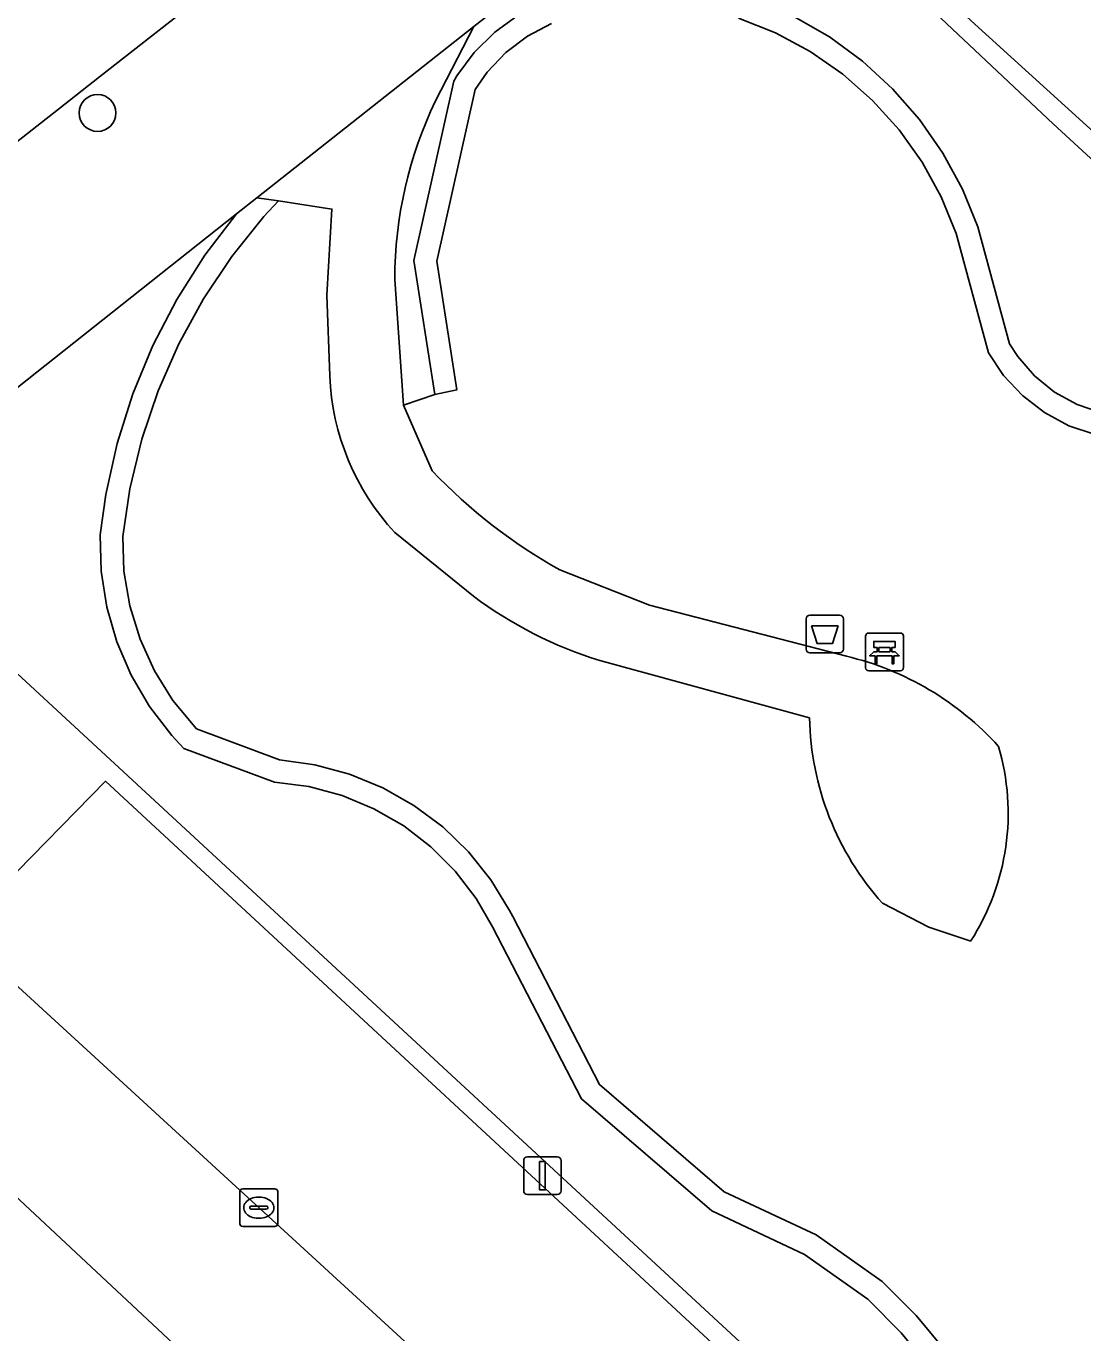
# Model space of a CAD drawing. Extents: x 159217 to 160349, y 381246 to 382172.
# Drawn here: x 159861.49 to 159889.49, y 381798.65 to 381833.29 of the extents above; entities that cross this region are included whole.
import ezdxf

# ---------------------------------------------------------------- set-up
doc = ezdxf.new("R2010")
doc.units = 0
for name, color, linetype in [('IMGEO_Afvalbak', 7, 'Continuous'), ('IMGEO_Bank', 7, 'Continuous'), ('IMGEO_Boom', 7, 'Continuous'), ('IMGEO_Groenvoorziening', 7, 'Continuous'), ('IMGEO_Haag', 7, 'Continuous'), ('IMGEO_Kolk', 7, 'Continuous'), ('IMGEO_Lichtmast', 7, 'Continuous'), ('IMGEO_Parkeervlak_open', 7, 'Continuous'), ('IMGEO_Rijbaan_lokaal_open', 7, 'Continuous'), ('IMGEO_Voetpad_halfverhard', 7, 'Continuous'), ('IMGEO_Voetpad_open', 7, 'Continuous')]:
    doc.layers.add(name, color=color, linetype=linetype)

msp = doc.modelspace()

# ---------------------------------------------------------------- linework, layer by layer
at = {"layer": 'IMGEO_Afvalbak'}
for p, q in [((159882.155, 381816.78), (159882.155, 381817.58)), ((159882.155, 381817.58), (159882.155, 381816.78)), ((159882.255, 381817.68), (159883.045, 381817.68)), ((159883.045, 381817.68), (159882.255, 381817.68)), ((159883.145, 381817.58), (159883.145, 381816.78)), ((159883.145, 381816.78), (159883.145, 381817.58)), ((159883.045, 381816.68), (159882.255, 381816.68)), ((159882.255, 381816.68), (159883.045, 381816.68))]:
    msp.add_line(p, q, dxfattribs=at)
msp.add_lwpolyline([(159882.298, 381817.394), (159883.002, 381817.394), (159882.853, 381816.924), (159882.447, 381816.924), (159882.298, 381817.394)], dxfattribs=at)
for centre, start, end in [((159882.255, 381817.58), 90, 180), ((159882.255, 381817.58), 90, 180), ((159883.045, 381817.58), 0, 90), ((159883.045, 381817.58), 360, 90), ((159882.255, 381816.78), 180, 270), ((159882.255, 381816.78), 180, 270), ((159883.045, 381816.78), 270, 0), ((159883.045, 381816.78), 270, 0)]:
    msp.add_arc(centre, 0.1, start, end, dxfattribs=at)
at = {"layer": 'IMGEO_Bank'}
for p, q in [((159883.733, 381816.281), (159883.733, 381817.122)), ((159883.733, 381817.122), (159883.733, 381816.281)), ((159883.808, 381817.206), (159884.649, 381817.206)), ((159884.649, 381817.206), (159883.808, 381817.206)), ((159884.733, 381817.131), (159884.733, 381816.29)), ((159884.733, 381816.29), (159884.733, 381817.131)), ((159884.042, 381816.712), (159884.042, 381816.818)), ((159884.086, 381816.818), (159884.086, 381816.712)), ((159884.374, 381816.824), (159884.092, 381816.824)), ((159884.38, 381816.712), (159884.38, 381816.818)), ((159884.424, 381816.818), (159884.424, 381816.712)), ((159884.43, 381816.604), (159884.037, 381816.604)), ((159884.092, 381816.706), (159884.374, 381816.706)), ((159884.658, 381816.206), (159883.817, 381816.206)), ((159883.817, 381816.206), (159884.658, 381816.206))]:
    msp.add_line(p, q, dxfattribs=at)
for points in [[(159884.036, 381816.824), (159883.95, 381816.824), (159883.95, 381816.985), (159884.513, 381816.985), (159884.513, 381816.824), (159884.43, 381816.824)], [(159883.98, 381816.604), (159883.838, 381816.604), (159883.95, 381816.706), (159884.036, 381816.706)], [(159884.03, 381816.597), (159884.03, 381816.39), (159883.987, 381816.39), (159883.987, 381816.597)], [(159884.43, 381816.706), (159884.513, 381816.706), (159884.625, 381816.604), (159884.486, 381816.604)], [(159884.48, 381816.597), (159884.48, 381816.39), (159884.436, 381816.39), (159884.436, 381816.597)]]:
    msp.add_lwpolyline(points, dxfattribs=at)
for centre, radius, start, end in [((159883.811, 381817.128), 0.0779, 92.4484, 184.2845), ((159883.811, 381817.128), 0.0779, 92.4484, 184.2845), ((159884.655, 381817.128), 0.0779, 2.4484, 94.2845), ((159884.655, 381817.128), 0.0779, 2.4484, 94.2845), ((159884.035, 381816.817), 0.00671, 2.8957, 87.1043), ((159884.092, 381816.817), 0.00671, 92.8957, 177.1043), ((159884.374, 381816.817), 0.00671, 2.8957, 87.1043), ((159884.431, 381816.817), 0.00671, 92.8957, 177.1043), ((159883.98, 381816.597), 0.00671, 2.8957, 87.1043), ((159884.037, 381816.597), 0.00671, 92.8957, 177.1043), ((159884.035, 381816.713), 0.00671, 272.8957, 357.1043), ((159884.092, 381816.713), 0.00671, 182.8957, 267.1043), ((159884.374, 381816.713), 0.00671, 272.8957, 357.1043), ((159884.431, 381816.713), 0.00671, 182.8957, 267.1043), ((159884.429, 381816.597), 0.00671, 2.8957, 87.1043), ((159884.486, 381816.597), 0.00671, 92.8957, 177.1043), ((159883.811, 381816.284), 0.0779, 182.4484, 274.2845), ((159883.811, 381816.284), 0.0779, 182.4484, 274.2845), ((159884.655, 381816.284), 0.0779, 272.4484, 4.2845), ((159884.655, 381816.284), 0.0779, 272.4484, 4.2845)]:
    msp.add_arc(centre, radius, start, end, dxfattribs=at)
at = {"layer": 'IMGEO_Boom'}
msp.add_circle((159863.384, 381830.99), 0.489, dxfattribs=at)
at = {"layer": 'IMGEO_Groenvoorziening'}
for points in [[(159912.887, 381812.621), (159910.756, 381810.27), (159896.655, 381823.374), (159888.7, 381830.703), (159880.242, 381838.676), (159873.353, 381833.285), (159872.336, 381831.31)], [(159871.258, 381826.578), (159871.486, 381823.244), (159872.324, 381823.527), (159871.763, 381827.078), (159872.822, 381831.836), (159872.907, 381831.978), (159873.363, 381832.596), (159873.909, 381833.136), (159874.532, 381833.584)], [(159875.414, 381833.362), (159874.775, 381833.029), (159874.201, 381832.594), (159873.706, 381832.07), (159873.387, 381831.613), (159872.373, 381827.059), (159872.906, 381823.656), (159872.324, 381823.527), (159871.486, 381823.244), (159872.252, 381821.505)], [(159874.532, 381833.584), (159873.909, 381833.136), (159873.363, 381832.596), (159872.907, 381831.978), (159872.822, 381831.836), (159871.763, 381827.078), (159872.324, 381823.527), (159872.906, 381823.656), (159872.373, 381827.059), (159873.387, 381831.613), (159873.706, 381832.07), (159874.201, 381832.594), (159874.775, 381833.029), (159875.414, 381833.362)], [(159880.366, 381833.508), (159881.341, 381833.118), (159882.266, 381832.618), (159883.127, 381832.017), (159883.915, 381831.321), (159884.618, 381830.54), (159885.227, 381829.684), (159885.735, 381828.765), (159886.135, 381827.793), (159886.986, 381824.637), (159887.388, 381824.034), (159887.889, 381823.498), (159888.471, 381823.05), (159889.117, 381822.702), (159889.812, 381822.465)], [(159889.812, 381822.465), (159889.117, 381822.702), (159888.471, 381823.05), (159887.889, 381823.498), (159887.388, 381824.034), (159886.986, 381824.637), (159886.135, 381827.793), (159885.735, 381828.765), (159885.227, 381829.684), (159884.618, 381830.54), (159883.915, 381831.321), (159883.127, 381832.017), (159882.266, 381832.618), (159881.341, 381833.118), (159880.366, 381833.508)], [(159889.984, 381823.039), (159889.338, 381823.26), (159888.74, 381823.59), (159888.209, 381824.02), (159887.762, 381824.535), (159887.546, 381824.867), (159886.709, 381827.97), (159886.3, 381828.974), (159885.782, 381829.928), (159885.162, 381830.818), (159884.448, 381831.634), (159883.648, 381832.367), (159882.772, 381833.006), (159881.831, 381833.546)], [(159881.831, 381833.546), (159882.772, 381833.006), (159883.648, 381832.367), (159884.448, 381831.634), (159885.162, 381830.818), (159885.782, 381829.928), (159886.3, 381828.974), (159886.709, 381827.97), (159887.546, 381824.867), (159887.762, 381824.535), (159888.209, 381824.02), (159888.74, 381823.59), (159889.338, 381823.26), (159889.984, 381823.039)], [(159885.893, 381798.124), (159885.075, 381799.112), (159884.168, 381800.02), (159882.421, 381801.257), (159879.987, 381802.396), (159876.686, 381805.236), (159874.384, 381809.69), (159874.301, 381809.851), (159873.805, 381810.661), (159873.211, 381811.403), (159872.528, 381812.064), (159871.768, 381812.633), (159870.941, 381813.102), (159870.062, 381813.464), (159869.145, 381813.712), (159868.204, 381813.842), (159866.006, 381814.662), (159865.382, 381815.418), (159864.893, 381816.203), (159864.51, 381817.045), (159864.239, 381817.929), (159864.085, 381818.841), (159864.05, 381819.765), (159864.241, 381821.024), (159864.558, 381822.343), (159864.991, 381823.629), (159865.535, 381824.872), (159866.187, 381826.062), (159866.942, 381827.189), (159867.793, 381828.246), (159868.175, 381828.658), (159867.603, 381828.744), (159867.064, 381828.317), (159866.225, 381827.218), (159865.484, 381826.05), (159864.847, 381824.823), (159864.318, 381823.545), (159863.903, 381822.226), (159863.603, 381820.876), (159863.451, 381819.806), (159863.481, 381818.844), (159863.631, 381817.894), (159863.898, 381816.969), (159864.277, 381816.085), (159864.764, 381815.255), (159865.35, 381814.491), (159865.669, 381814.147), (159868.076, 381813.25), (159868.981, 381813.133), (159869.862, 381812.897), (159870.705, 381812.549), (159871.495, 381812.093), (159872.218, 381811.537), (159872.862, 381810.891), (159873.416, 381810.166), (159873.849, 381809.419), (159876.207, 381804.857), (159879.658, 381801.887), (159882.118, 381800.736), (159883.791, 381799.552), (159884.675, 381798.66), (159885.469, 381797.688)], [(159869.534, 381824.023), (159869.461, 381826.163), (159869.594, 381828.444), (159868.175, 381828.658), (159867.793, 381828.246), (159866.942, 381827.189), (159866.187, 381826.062), (159865.535, 381824.872), (159864.991, 381823.629), (159864.558, 381822.343), (159864.241, 381821.024), (159864.05, 381819.765), (159864.085, 381818.841), (159864.239, 381817.929), (159864.51, 381817.045), (159864.893, 381816.203), (159865.382, 381815.418), (159866.006, 381814.662), (159868.204, 381813.842), (159869.145, 381813.712), (159870.062, 381813.464), (159870.941, 381813.102), (159871.768, 381812.633), (159872.528, 381812.064), (159873.211, 381811.403), (159873.805, 381810.661), (159874.301, 381809.851), (159874.384, 381809.69), (159876.686, 381805.236), (159879.987, 381802.396), (159882.421, 381801.257), (159884.168, 381800.02), (159885.075, 381799.112), (159885.893, 381798.124)], [(159885.469, 381797.688), (159884.675, 381798.66), (159883.791, 381799.552), (159882.118, 381800.736), (159879.658, 381801.887), (159876.207, 381804.857), (159873.849, 381809.419), (159873.416, 381810.166), (159872.862, 381810.891), (159872.218, 381811.537), (159871.495, 381812.093), (159870.705, 381812.549), (159869.862, 381812.897), (159868.981, 381813.133), (159868.076, 381813.25), (159865.669, 381814.147), (159865.35, 381814.491), (159864.764, 381815.255), (159864.277, 381816.085), (159863.898, 381816.969), (159863.631, 381817.894), (159863.481, 381818.844), (159863.451, 381819.806), (159863.603, 381820.876), (159863.903, 381822.226), (159864.318, 381823.545), (159864.847, 381824.823), (159865.484, 381826.05), (159866.225, 381827.218), (159867.064, 381828.317), (159860.232, 381822.905)], [(159873.342, 381818.185), (159871.259, 381819.869)], [(159857.487, 381819.613), (159889.337, 381790.147), (159885.563, 381786.183), (159885.473, 381786.053), (159885.395, 381785.916), (159885.33, 381785.772), (159885.278, 381785.623), (159885.239, 381785.47), (159885.214, 381785.314), (159885.203, 381785.157), (159885.207, 381784.999), (159885.224, 381784.842), (159885.255, 381784.687), (159885.3, 381784.536), (159885.359, 381784.389), (159885.416, 381784.273), (159888.474, 381781.541), (159914.045, 381807.475)], [(159875.628, 381818.88), (159878.008, 381817.947), (159883.223, 381816.592)], [(159882.248, 381814.958), (159876.687, 381816.476)], [(159886.516, 381809.038), (159885.405, 381809.408), (159884.179, 381810.043)]]:
    msp.add_lwpolyline(points, dxfattribs=at)
msp.add_lwpolyline([(159868.497, 381795.466), (159858.477, 381804.83), (159854.243, 381800.238), (159852.037, 381802.271), (159856.308, 381806.857), (159854.533, 381808.516), (159853.599, 381809.162), (159852.558, 381809.614), (159845.153, 381803.609), (159856.038, 381793.481), (159867.103, 381783.184), (159878.104, 381772.948), (159870.993, 381765.25), (159871.741, 381764.412), (159885.976, 381779.132), (159880.254, 381784.48), (159876.033, 381779.938), (159873.874, 381781.948), (159878.074, 381786.517), (159870.673, 381793.433), (159866.474, 381788.854), (159864.295, 381790.881)], close=True, dxfattribs=at)
for centre, radius, start, end in [((159882.23, 381826.567), 10.972, 154.3889, 179.944), ((159876.066, 381824.3), 6.538, 182.4304, 222.6722), ((159882.626, 381831.364), 14.312, 223.5407, 240.7257), ((159879.955, 381827), 11.02, 233.124, 252.75), ((159881.397, 381808.92), 7.886, 42.0393, 76.6118), ((159889.818, 381815.095), 7.571, 181.0395, 221.8582), ((159881.226, 381812.428), 6.283, 327.3421, 16.3883)]:
    msp.add_arc(centre, radius, start, end, dxfattribs=at)
at = {"layer": 'IMGEO_Haag'}
for points in [[(159874.532, 381833.584), (159873.909, 381833.136), (159873.363, 381832.596), (159872.907, 381831.978), (159872.822, 381831.836), (159871.763, 381827.078), (159872.324, 381823.527), (159872.906, 381823.656), (159872.373, 381827.059), (159873.387, 381831.613), (159873.706, 381832.07), (159874.201, 381832.594), (159874.775, 381833.029), (159875.414, 381833.362)], [(159880.366, 381833.508), (159881.341, 381833.118), (159882.266, 381832.618), (159883.127, 381832.017), (159883.915, 381831.321), (159884.618, 381830.54), (159885.227, 381829.684), (159885.735, 381828.765), (159886.135, 381827.793), (159886.986, 381824.637), (159887.388, 381824.034), (159887.889, 381823.498), (159888.471, 381823.05), (159889.117, 381822.702), (159889.812, 381822.465)], [(159889.984, 381823.039), (159889.338, 381823.26), (159888.74, 381823.59), (159888.209, 381824.02), (159887.762, 381824.535), (159887.546, 381824.867), (159886.709, 381827.97), (159886.3, 381828.974), (159885.782, 381829.928), (159885.162, 381830.818), (159884.448, 381831.634), (159883.648, 381832.367), (159882.772, 381833.006), (159881.831, 381833.546)], [(159885.893, 381798.124), (159885.075, 381799.112), (159884.168, 381800.02), (159882.421, 381801.257), (159879.987, 381802.396), (159876.686, 381805.236), (159874.384, 381809.69), (159874.301, 381809.851), (159873.805, 381810.661), (159873.211, 381811.403), (159872.528, 381812.064), (159871.768, 381812.633), (159870.941, 381813.102), (159870.062, 381813.464), (159869.145, 381813.712), (159868.204, 381813.842), (159866.006, 381814.662), (159865.382, 381815.418), (159864.893, 381816.203), (159864.51, 381817.045), (159864.239, 381817.929), (159864.085, 381818.841), (159864.05, 381819.765), (159864.241, 381821.024), (159864.558, 381822.343), (159864.991, 381823.629), (159865.535, 381824.872), (159866.187, 381826.062), (159866.942, 381827.189), (159867.793, 381828.246), (159868.175, 381828.658), (159867.603, 381828.744), (159867.064, 381828.317), (159866.225, 381827.218), (159865.484, 381826.05), (159864.847, 381824.823), (159864.318, 381823.545), (159863.903, 381822.226), (159863.603, 381820.876), (159863.451, 381819.806), (159863.481, 381818.844), (159863.631, 381817.894), (159863.898, 381816.969), (159864.277, 381816.085), (159864.764, 381815.255), (159865.35, 381814.491), (159865.669, 381814.147), (159868.076, 381813.25), (159868.981, 381813.133), (159869.862, 381812.897), (159870.705, 381812.549), (159871.495, 381812.093), (159872.218, 381811.537), (159872.862, 381810.891), (159873.416, 381810.166), (159873.849, 381809.419), (159876.207, 381804.857), (159879.658, 381801.887), (159882.118, 381800.736), (159883.791, 381799.552), (159884.675, 381798.66), (159885.469, 381797.688)]]:
    msp.add_lwpolyline(points, dxfattribs=at)
at = {"layer": 'IMGEO_Kolk'}
for p, q in [((159867.156, 381801.547), (159867.156, 381802.399)), ((159867.231, 381802.473), (159868.083, 381802.473)), ((159867.644, 381802.253), (159867.669, 381802.253)), ((159868.157, 381802.399), (159868.157, 381801.547)), ((159867.415, 381801.967), (159867.415, 381801.979)), ((159867.853, 381801.93), (159867.455, 381801.93)), ((159867.458, 381802.016), (159867.856, 381802.016)), ((159867.899, 381801.979), (159867.899, 381801.967)), ((159867.667, 381801.693), (159867.642, 381801.693)), ((159868.083, 381801.473), (159867.231, 381801.473))]:
    msp.add_line(p, q, dxfattribs=at)
for points in [[(159867.156, 381801.547), (159867.156, 381802.399)], [(159867.231, 381802.473), (159868.083, 381802.473)], [(159868.157, 381802.399), (159868.157, 381801.547)], [(159868.083, 381801.473), (159867.231, 381801.473)]]:
    msp.add_lwpolyline(points, dxfattribs=at)
for centre, radius, start, end in [((159867.233, 381802.397), 0.0765, 91.552, 178.448), ((159867.233, 381802.397), 0.0765, 91.552, 178.448), ((159868.081, 381802.397), 0.0765, 1.552, 88.448), ((159868.081, 381802.397), 0.0765, 1.552, 88.448), ((159867.455, 381801.976), 0.0403, 85.8775, 175.7526), ((159867.452, 381801.966), 0.0366, 178.938, 274.7102), ((159867.856, 381801.973), 0.043, 264.8664, 352.4533), ((159867.86, 381801.978), 0.0386, 1.7309, 96.639), ((159867.233, 381801.549), 0.0765, 181.552, 268.448), ((159867.233, 381801.549), 0.0765, 181.552, 268.448), ((159868.081, 381801.549), 0.0765, 271.552, 358.448), ((159868.081, 381801.549), 0.0765, 271.552, 358.448)]:
    msp.add_arc(centre, radius, start, end, dxfattribs=at)
for centre, major_axis, ratio, start_param, end_param in [((159867.643, 381801.973), (-0.387, 0.002), 0.722429, 4.712389, 7.853982), ((159867.668, 381801.973), (-0.39, 0.002), 0.717154, 1.570796, 4.712389)]:
    msp.add_ellipse(centre, major_axis=major_axis, ratio=ratio, start_param=start_param, end_param=end_param, dxfattribs=at)
at = {"layer": 'IMGEO_Lichtmast'}
for p, q in [((159874.674, 381802.421), (159874.674, 381803.221)), ((159874.674, 381803.221), (159874.674, 381802.421)), ((159874.774, 381803.321), (159875.564, 381803.321)), ((159875.564, 381803.321), (159874.774, 381803.321)), ((159875.664, 381803.221), (159875.664, 381802.421)), ((159875.664, 381802.421), (159875.664, 381803.221)), ((159875.564, 381802.321), (159874.774, 381802.321)), ((159874.774, 381802.321), (159875.564, 381802.321))]:
    msp.add_line(p, q, dxfattribs=at)
msp.add_lwpolyline([(159875.094, 381803.196), (159875.244, 381803.196), (159875.244, 381802.446), (159875.094, 381802.446), (159875.094, 381803.196)], dxfattribs=at)
for centre, start, end in [((159874.774, 381803.221), 90, 180), ((159874.774, 381803.221), 90, 180), ((159875.564, 381803.221), 0, 90), ((159875.564, 381803.221), 360, 90), ((159874.774, 381802.421), 180, 270), ((159874.774, 381802.421), 180, 270), ((159875.564, 381802.421), 270, 0), ((159875.564, 381802.421), 270, 0)]:
    msp.add_arc(centre, 0.1, start, end, dxfattribs=at)
at = {"layer": 'IMGEO_Parkeervlak_open'}
for points in [[(159875.724, 381841.584), (159870.514, 381837.498), (159871.137, 381836.702), (159869.978, 381835.793), (159869.355, 381836.589), (159863.44, 381831.95), (159862.35, 381831.095), (159855.41, 381825.652)], [(159860.232, 381822.905), (159867.064, 381828.317), (159867.603, 381828.744), (159873.353, 381833.285), (159880.242, 381838.676)], [(159886.815, 381836.956), (159884.919, 381834.949), (159886.528, 381833.435), (159893.595, 381827.017), (159910.929, 381811.015), (159912.663, 381813.097)]]:
    msp.add_lwpolyline(points, dxfattribs=at)
msp.add_lwpolyline([(159859.685, 381809.285), (159884.961, 381786.098), (159885.291, 381786.48), (159888.672, 381790.031), (159863.597, 381813.276)], close=True, dxfattribs=at)
at = {"layer": 'IMGEO_Rijbaan_lokaal_open'}
for points in [[(159855.267, 381825.54), (159855.41, 381825.652), (159862.35, 381831.095), (159863.44, 381831.95), (159869.355, 381836.589), (159870.514, 381837.498), (159875.724, 381841.584)], [(159858.477, 381804.83), (159868.497, 381795.466), (159870.673, 381793.433), (159878.074, 381786.517), (159880.254, 381784.48), (159885.976, 381779.132), (159888.113, 381781.173), (159885.105, 381784.115), (159885.062, 381784.166), (159884.975, 381784.285), (159884.898, 381784.411), (159884.834, 381784.544), (159884.781, 381784.682), (159884.741, 381784.824), (159884.713, 381784.969), (159884.699, 381785.116), (159884.698, 381785.263), (159884.71, 381785.41), (159884.735, 381785.556), (159884.773, 381785.698), (159884.824, 381785.837), (159884.886, 381785.971), (159884.961, 381786.098), (159859.685, 381809.285)]]:
    msp.add_lwpolyline(points, dxfattribs=at)
at = {"layer": 'IMGEO_Voetpad_halfverhard'}
for points in [[(159872.336, 381831.31), (159873.353, 381833.285), (159867.603, 381828.744), (159868.175, 381828.658), (159869.594, 381828.444), (159869.461, 381826.163), (159869.534, 381824.023)], [(159872.252, 381821.505), (159871.486, 381823.244), (159871.258, 381826.578)], [(159871.259, 381819.869), (159873.342, 381818.185)], [(159883.223, 381816.592), (159878.008, 381817.947), (159875.628, 381818.88)], [(159876.687, 381816.476), (159882.248, 381814.958)], [(159884.179, 381810.043), (159885.405, 381809.408), (159886.516, 381809.038)]]:
    msp.add_lwpolyline(points, dxfattribs=at)
for centre, radius, start, end in [((159882.23, 381826.567), 10.972, 154.3889, 179.944), ((159876.066, 381824.3), 6.538, 182.4304, 222.6722), ((159882.626, 381831.364), 14.312, 223.5407, 240.7257), ((159879.955, 381827), 11.02, 233.124, 252.75), ((159881.397, 381808.92), 7.886, 42.0393, 76.6118), ((159889.818, 381815.095), 7.571, 181.0395, 221.8582), ((159881.226, 381812.428), 6.283, 327.3421, 16.3883)]:
    msp.add_arc(centre, radius, start, end, dxfattribs=at)
at = {"layer": 'IMGEO_Voetpad_open'}
for points in [[(159878.83, 381840.651), (159879.966, 381839.118), (159880.242, 381838.676), (159888.7, 381830.703), (159896.655, 381823.374), (159910.756, 381810.27), (159912.887, 381812.621)], [(159912.663, 381813.097), (159910.929, 381811.015), (159893.595, 381827.017), (159886.528, 381833.435), (159884.919, 381834.949), (159886.815, 381836.956)], [(159889.337, 381790.147), (159857.487, 381819.613)], [(159859.685, 381809.285), (159863.597, 381813.276), (159888.672, 381790.031)]]:
    msp.add_lwpolyline(points, dxfattribs=at)

doc.saveas('drawing.dxf')
